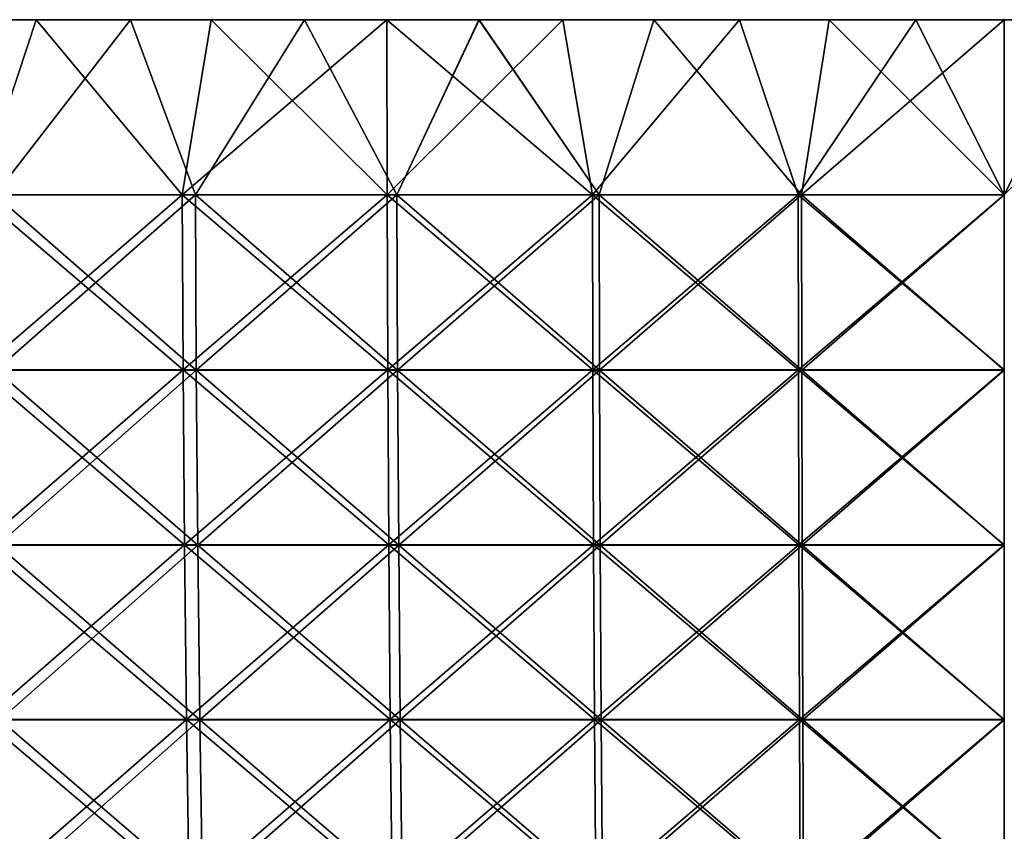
# Model space of a CAD drawing. Header units: millimetres. Extents: x -125 to 125, y -45 to 4025.
# Tile 473 of 656: x -18 to 0, y 4010 to 4025. Entities that reach past the tile are written whole.
import ezdxf

# ---------------------------------------------------------------- set-up
doc = ezdxf.new("R2010")
doc.units = ezdxf.units.MM
doc.header["$LTSCALE"] = 6.999206
for name, color, linetype in [('20', 7, 'CONTINUOUS'), ('21', 7, 'CONTINUOUS'), ('22', 7, 'CONTINUOUS'), ('23', 7, 'CONTINUOUS'), ('24', 7, 'CONTINUOUS')]:
    doc.layers.add(name, color=color, linetype=linetype)

msp = doc.modelspace()

# ---------------------------------------------------------------- linework, layer by layer
at = {"layer": '20', "color": 36, "linetype": 'Continuous', "true_color": 0x833d1e}
for points in [[(-24.589, 4025, -122.558), (-27.815, 4025, -121.866), (-13.074, 4025, -122.303), (-24.589, 4025, -122.558)], [(-13.074, 4025, -122.303), (-27.815, 4025, -121.866), (-16.325, 4025, -121.912), (-13.074, 4025, -122.303)], [(-16.325, 4025, -121.912), (-27.815, 4025, -121.866), (-19.565, 4025, -121.434), (-16.325, 4025, -121.912)], [(-27.815, 4025, 121.866), (-24.589, 4025, 122.558), (-16.325, 4025, 121.912), (-27.815, 4025, 121.866)], [(-19.564, 4025, 121.434), (-27.815, 4025, 121.866), (-16.325, 4025, 121.912), (-19.564, 4025, 121.434)], [(-21.345, 4025, -123.164), (-24.589, 4025, -122.558), (-3.274, 4025, -122.956), (-21.345, 4025, -123.164)], [(-3.274, 4025, -122.956), (-24.589, 4025, -122.558), (-6.546, 4025, -122.826), (-3.274, 4025, -122.956)], [(-6.546, 4025, -122.826), (-24.589, 4025, -122.558), (-9.813, 4025, -122.608), (-6.546, 4025, -122.826)], [(-9.813, 4025, -122.608), (-24.589, 4025, -122.558), (-13.074, 4025, -122.303), (-9.813, 4025, -122.608)], [(-24.589, 4025, 122.558), (-21.345, 4025, 123.164), (-9.814, 4025, 122.608), (-24.589, 4025, 122.558)], [(-16.325, 4025, 121.912), (-24.589, 4025, 122.558), (-13.074, 4025, 122.303), (-16.325, 4025, 121.912)], [(-13.074, 4025, 122.303), (-24.589, 4025, 122.558), (-9.814, 4025, 122.608), (-13.074, 4025, 122.303)], [(-18.086, 4025, -123.685), (-21.345, 4025, -123.164), (18.086, 4025, -123.685), (-18.086, 4025, -123.685)], [(18.086, 4025, -123.685), (-21.345, 4025, -123.164), (21.345, 4025, -123.164), (18.086, 4025, -123.685)], [(21.345, 4025, -123.164), (-21.345, 4025, -123.164), (0, 4025, -123), (21.345, 4025, -123.164)], [(0, 4025, -123), (-21.345, 4025, -123.164), (-3.274, 4025, -122.956), (0, 4025, -123)], [(-18.086, 4025, 123.685), (21.345, 4025, 123.164), (-21.345, 4025, 123.164), (-18.086, 4025, 123.685)], [(-21.345, 4025, 123.164), (21.345, 4025, 123.164), (0, 4025, 123), (-21.345, 4025, 123.164)], [(-9.814, 4025, 122.608), (-21.345, 4025, 123.164), (-6.546, 4025, 122.826), (-9.814, 4025, 122.608)], [(-6.546, 4025, 122.826), (-21.345, 4025, 123.164), (-3.274, 4025, 122.956), (-6.546, 4025, 122.826)], [(-3.274, 4025, 122.956), (-21.345, 4025, 123.164), (0, 4025, 123), (-3.274, 4025, 122.956)], [(-14.815, 4025, -124.119), (-18.086, 4025, -123.685), (14.815, 4025, -124.119), (-14.815, 4025, -124.119)], [(14.815, 4025, -124.119), (-18.086, 4025, -123.685), (18.086, 4025, -123.685), (14.815, 4025, -124.119)], [(18.086, 4025, 123.685), (21.345, 4025, 123.164), (-18.086, 4025, 123.685), (18.086, 4025, 123.685)], [(-14.815, 4025, 124.119), (18.086, 4025, 123.685), (-18.086, 4025, 123.685), (-14.815, 4025, 124.119)], [(-11.534, 4025, -124.467), (-14.815, 4025, -124.119), (11.534, 4025, -124.467), (-11.534, 4025, -124.467)], [(11.534, 4025, -124.467), (-14.815, 4025, -124.119), (14.815, 4025, -124.119), (11.534, 4025, -124.467)], [(14.815, 4025, 124.119), (18.086, 4025, 123.685), (-14.815, 4025, 124.119), (14.815, 4025, 124.119)], [(-11.534, 4025, 124.467), (14.815, 4025, 124.119), (-14.815, 4025, 124.119), (-11.534, 4025, 124.467)], [(-8.244, 4025, -124.728), (-11.534, 4025, -124.467), (8.244, 4025, -124.728), (-8.244, 4025, -124.728)], [(8.244, 4025, -124.728), (-11.534, 4025, -124.467), (11.534, 4025, -124.467), (8.244, 4025, -124.728)], [(11.534, 4025, 124.467), (14.815, 4025, 124.119), (-11.534, 4025, 124.467), (11.534, 4025, 124.467)], [(-8.244, 4025, 124.728), (11.534, 4025, 124.467), (-11.534, 4025, 124.467), (-8.244, 4025, 124.728)], [(-4.949, 4025, -124.902), (-8.244, 4025, -124.728), (4.949, 4025, -124.902), (-4.949, 4025, -124.902)], [(4.949, 4025, -124.902), (-8.244, 4025, -124.728), (8.244, 4025, -124.728), (4.949, 4025, -124.902)], [(8.244, 4025, 124.728), (11.534, 4025, 124.467), (-8.244, 4025, 124.728), (8.244, 4025, 124.728)], [(-4.949, 4025, 124.902), (8.244, 4025, 124.728), (-8.244, 4025, 124.728), (-4.949, 4025, 124.902)], [(-1.65, 4025, -124.989), (-4.949, 4025, -124.902), (1.65, 4025, -124.989), (-1.65, 4025, -124.989)], [(1.65, 4025, -124.989), (-4.949, 4025, -124.902), (4.949, 4025, -124.902), (1.65, 4025, -124.989)], [(4.949, 4025, 124.902), (8.244, 4025, 124.728), (-4.949, 4025, 124.902), (4.949, 4025, 124.902)], [(-1.65, 4025, 124.989), (4.949, 4025, 124.902), (-4.949, 4025, 124.902), (-1.65, 4025, 124.989)], [(1.65, 4025, 124.989), (4.949, 4025, 124.902), (-1.65, 4025, 124.989), (1.65, 4025, 124.989)], [(0, 4025, 123), (21.345, 4025, 123.164), (3.274, 4025, 122.956), (0, 4025, 123)]]:
    msp.add_3dface(points, dxfattribs=at)
at = {"layer": '21', "color": 36, "linetype": 'Continuous', "true_color": 0x833d1e}
for points in [[(-18.086, 4025, 123.685), (-21.345, 4025, 123.164), (-19.167, 4021.727, 123.478), (-18.086, 4025, 123.685)], [(-18.086, 4025, 123.685), (-19.167, 4021.727, 123.478), (-15.356, 4021.727, 124.01), (-18.086, 4025, 123.685)], [(-14.815, 4025, 124.119), (-18.086, 4025, 123.685), (-15.356, 4021.727, 124.01), (-14.815, 4025, 124.119)], [(-14.815, 4025, 124.119), (-15.356, 4021.727, 124.01), (-11.53, 4021.727, 124.424), (-14.815, 4025, 124.119)], [(-11.534, 4025, 124.467), (-14.815, 4025, 124.119), (-11.53, 4021.727, 124.424), (-11.534, 4025, 124.467)], [(-8.244, 4025, 124.728), (-11.534, 4025, 124.467), (-7.692, 4021.727, 124.72), (-8.244, 4025, 124.728)], [(-11.534, 4025, 124.467), (-11.53, 4021.727, 124.424), (-7.692, 4021.727, 124.72), (-11.534, 4025, 124.467)], [(-4.949, 4025, 124.902), (-8.244, 4025, 124.728), (-7.692, 4021.727, 124.72), (-4.949, 4025, 124.902)], [(-4.949, 4025, 124.902), (-7.692, 4021.727, 124.72), (-3.848, 4021.727, 124.898), (-4.949, 4025, 124.902)], [(-1.65, 4025, 124.989), (-4.949, 4025, 124.902), (-3.848, 4021.727, 124.898), (-1.65, 4025, 124.989)], [(-1.65, 4025, 124.989), (-3.848, 4021.727, 124.898), (0, 4021.727, 124.957), (-1.65, 4025, 124.989)], [(1.65, 4025, 124.989), (-1.65, 4025, 124.989), (0, 4021.727, 124.957), (1.65, 4025, 124.989)], [(-19.148, 4018.453, 123.351), (-15.34, 4018.453, 123.882), (-19.167, 4021.727, 123.478), (-19.148, 4018.453, 123.351)], [(-19.167, 4021.727, 123.478), (-15.34, 4018.453, 123.882), (-15.356, 4021.727, 124.01), (-19.167, 4021.727, 123.478)], [(-15.34, 4018.453, 123.882), (-11.518, 4018.453, 124.296), (-15.356, 4021.727, 124.01), (-15.34, 4018.453, 123.882)], [(-15.356, 4021.727, 124.01), (-11.518, 4018.453, 124.296), (-11.53, 4021.727, 124.424), (-15.356, 4021.727, 124.01)], [(-11.518, 4018.453, 124.296), (-7.685, 4018.453, 124.592), (-11.53, 4021.727, 124.424), (-11.518, 4018.453, 124.296)], [(-11.53, 4021.727, 124.424), (-7.685, 4018.453, 124.592), (-7.692, 4021.727, 124.72), (-11.53, 4021.727, 124.424)], [(-7.685, 4018.453, 124.592), (-3.844, 4018.453, 124.769), (-7.692, 4021.727, 124.72), (-7.685, 4018.453, 124.592)], [(-7.692, 4021.727, 124.72), (-3.844, 4018.453, 124.769), (-3.848, 4021.727, 124.898), (-7.692, 4021.727, 124.72)], [(-3.844, 4018.453, 124.769), (0, 4018.453, 124.828), (-3.848, 4021.727, 124.898), (-3.844, 4018.453, 124.769)], [(-3.848, 4021.727, 124.898), (0, 4018.453, 124.828), (0, 4021.727, 124.957), (-3.848, 4021.727, 124.898)], [(-19.115, 4015.184, 123.139), (-15.314, 4015.184, 123.669), (-19.148, 4018.453, 123.351), (-19.115, 4015.184, 123.139)], [(-19.148, 4018.453, 123.351), (-15.314, 4015.184, 123.669), (-15.34, 4018.453, 123.882), (-19.148, 4018.453, 123.351)], [(-15.314, 4015.184, 123.669), (-11.498, 4015.184, 124.082), (-15.34, 4018.453, 123.882), (-15.314, 4015.184, 123.669)], [(-15.34, 4018.453, 123.882), (-11.498, 4015.184, 124.082), (-11.518, 4018.453, 124.296), (-15.34, 4018.453, 123.882)], [(-11.498, 4015.184, 124.082), (-7.671, 4015.184, 124.378), (-11.518, 4018.453, 124.296), (-11.498, 4015.184, 124.082)], [(-11.518, 4018.453, 124.296), (-7.671, 4015.184, 124.378), (-7.685, 4018.453, 124.592), (-11.518, 4018.453, 124.296)], [(-7.671, 4015.184, 124.378), (-3.837, 4015.184, 124.555), (-7.685, 4018.453, 124.592), (-7.671, 4015.184, 124.378)], [(-7.685, 4018.453, 124.592), (-3.837, 4015.184, 124.555), (-3.844, 4018.453, 124.769), (-7.685, 4018.453, 124.592)], [(-3.837, 4015.184, 124.555), (0, 4015.184, 124.614), (-3.844, 4018.453, 124.769), (-3.837, 4015.184, 124.555)], [(-3.844, 4018.453, 124.769), (0, 4015.184, 124.614), (0, 4018.453, 124.828), (-3.844, 4018.453, 124.769)], [(-19.069, 4011.921, 122.843), (-15.277, 4011.921, 123.372), (-19.115, 4015.184, 123.139), (-19.069, 4011.921, 122.843)], [(-19.115, 4015.184, 123.139), (-15.277, 4011.921, 123.372), (-15.314, 4015.184, 123.669), (-19.115, 4015.184, 123.139)], [(-15.277, 4011.921, 123.372), (-11.47, 4011.921, 123.784), (-15.314, 4015.184, 123.669), (-15.277, 4011.921, 123.372)], [(-15.314, 4015.184, 123.669), (-11.47, 4011.921, 123.784), (-11.498, 4015.184, 124.082), (-15.314, 4015.184, 123.669)], [(-11.47, 4011.921, 123.784), (-7.653, 4011.921, 124.078), (-11.498, 4015.184, 124.082), (-11.47, 4011.921, 123.784)], [(-11.498, 4015.184, 124.082), (-7.653, 4011.921, 124.078), (-7.671, 4015.184, 124.378), (-11.498, 4015.184, 124.082)], [(-7.653, 4011.921, 124.078), (-3.828, 4011.921, 124.255), (-7.671, 4015.184, 124.378), (-7.653, 4011.921, 124.078)], [(-7.671, 4015.184, 124.378), (-3.828, 4011.921, 124.255), (-3.837, 4015.184, 124.555), (-7.671, 4015.184, 124.378)], [(-3.828, 4011.921, 124.255), (0, 4011.921, 124.314), (-3.837, 4015.184, 124.555), (-3.828, 4011.921, 124.255)], [(-3.837, 4015.184, 124.555), (0, 4011.921, 124.314), (0, 4015.184, 124.614), (-3.837, 4015.184, 124.555)], [(-19.01, 4008.668, 122.462), (-15.229, 4008.668, 122.989), (-19.069, 4011.921, 122.843), (-19.01, 4008.668, 122.462)], [(-19.069, 4011.921, 122.843), (-15.229, 4008.668, 122.989), (-15.277, 4011.921, 123.372), (-19.069, 4011.921, 122.843)], [(-15.229, 4008.668, 122.989), (-11.435, 4008.668, 123.4), (-15.277, 4011.921, 123.372), (-15.229, 4008.668, 122.989)], [(-15.277, 4011.921, 123.372), (-11.435, 4008.668, 123.4), (-11.47, 4011.921, 123.784), (-15.277, 4011.921, 123.372)], [(-11.435, 4008.668, 123.4), (-7.629, 4008.668, 123.693), (-11.47, 4011.921, 123.784), (-11.435, 4008.668, 123.4)], [(-11.47, 4011.921, 123.784), (-7.629, 4008.668, 123.693), (-7.653, 4011.921, 124.078), (-11.47, 4011.921, 123.784)], [(-7.629, 4008.668, 123.693), (-3.816, 4008.668, 123.87), (-7.653, 4011.921, 124.078), (-7.629, 4008.668, 123.693)], [(-7.653, 4011.921, 124.078), (-3.816, 4008.668, 123.87), (-3.828, 4011.921, 124.255), (-7.653, 4011.921, 124.078)], [(-3.816, 4008.668, 123.87), (0, 4008.668, 123.928), (-3.828, 4011.921, 124.255), (-3.816, 4008.668, 123.87)], [(-3.828, 4011.921, 124.255), (0, 4008.668, 123.928), (0, 4011.921, 124.314), (-3.828, 4011.921, 124.255)]]:
    msp.add_3dface(points, dxfattribs=at)
at = {"layer": '22', "color": 36, "linetype": 'Continuous', "true_color": 0x833d1e}
for points in [[(-21.345, 4025, -123.164), (-18.086, 4025, -123.685), (-19.167, 4021.727, -123.478), (-21.345, 4025, -123.164)], [(-18.086, 4025, -123.685), (-15.356, 4021.727, -124.01), (-19.167, 4021.727, -123.478), (-18.086, 4025, -123.685)], [(-18.086, 4025, -123.685), (-14.815, 4025, -124.119), (-15.356, 4021.727, -124.01), (-18.086, 4025, -123.685)], [(-14.815, 4025, -124.119), (-11.534, 4025, -124.467), (-15.356, 4021.727, -124.01), (-14.815, 4025, -124.119)], [(-11.534, 4025, -124.467), (-11.53, 4021.727, -124.424), (-15.356, 4021.727, -124.01), (-11.534, 4025, -124.467)], [(-11.534, 4025, -124.467), (-8.244, 4025, -124.728), (-11.53, 4021.727, -124.424), (-11.534, 4025, -124.467)], [(-8.244, 4025, -124.728), (-7.692, 4021.727, -124.72), (-11.53, 4021.727, -124.424), (-8.244, 4025, -124.728)], [(-8.244, 4025, -124.728), (-4.949, 4025, -124.902), (-7.692, 4021.727, -124.72), (-8.244, 4025, -124.728)], [(-4.949, 4025, -124.902), (-3.848, 4021.727, -124.898), (-7.692, 4021.727, -124.72), (-4.949, 4025, -124.902)], [(-4.949, 4025, -124.902), (-1.65, 4025, -124.989), (-3.848, 4021.727, -124.898), (-4.949, 4025, -124.902)], [(-1.65, 4025, -124.989), (0, 4021.727, -124.957), (-3.848, 4021.727, -124.898), (-1.65, 4025, -124.989)], [(-1.65, 4025, -124.989), (1.65, 4025, -124.989), (0, 4021.727, -124.957), (-1.65, 4025, -124.989)], [(-15.356, 4021.727, -124.01), (-19.148, 4018.453, -123.351), (-19.167, 4021.727, -123.478), (-15.356, 4021.727, -124.01)], [(-15.34, 4018.453, -123.882), (-19.148, 4018.453, -123.351), (-15.356, 4021.727, -124.01), (-15.34, 4018.453, -123.882)], [(-11.53, 4021.727, -124.424), (-15.34, 4018.453, -123.882), (-15.356, 4021.727, -124.01), (-11.53, 4021.727, -124.424)], [(-11.518, 4018.453, -124.296), (-15.34, 4018.453, -123.882), (-11.53, 4021.727, -124.424), (-11.518, 4018.453, -124.296)], [(-7.692, 4021.727, -124.72), (-11.518, 4018.453, -124.296), (-11.53, 4021.727, -124.424), (-7.692, 4021.727, -124.72)], [(-7.685, 4018.453, -124.592), (-11.518, 4018.453, -124.296), (-7.692, 4021.727, -124.72), (-7.685, 4018.453, -124.592)], [(-3.848, 4021.727, -124.898), (-7.685, 4018.453, -124.592), (-7.692, 4021.727, -124.72), (-3.848, 4021.727, -124.898)], [(-3.844, 4018.453, -124.769), (-7.685, 4018.453, -124.592), (-3.848, 4021.727, -124.898), (-3.844, 4018.453, -124.769)], [(0, 4021.727, -124.957), (-3.844, 4018.453, -124.769), (-3.848, 4021.727, -124.898), (0, 4021.727, -124.957)], [(0, 4018.453, -124.828), (-3.844, 4018.453, -124.769), (0, 4021.727, -124.957), (0, 4018.453, -124.828)], [(-15.34, 4018.453, -123.882), (-19.115, 4015.184, -123.139), (-19.148, 4018.453, -123.351), (-15.34, 4018.453, -123.882)], [(-15.314, 4015.184, -123.669), (-19.115, 4015.184, -123.139), (-15.34, 4018.453, -123.882), (-15.314, 4015.184, -123.669)], [(-11.518, 4018.453, -124.296), (-15.314, 4015.184, -123.669), (-15.34, 4018.453, -123.882), (-11.518, 4018.453, -124.296)], [(-11.498, 4015.184, -124.082), (-15.314, 4015.184, -123.669), (-11.518, 4018.453, -124.296), (-11.498, 4015.184, -124.082)], [(-7.685, 4018.453, -124.592), (-11.498, 4015.184, -124.082), (-11.518, 4018.453, -124.296), (-7.685, 4018.453, -124.592)], [(-7.671, 4015.184, -124.378), (-11.498, 4015.184, -124.082), (-7.685, 4018.453, -124.592), (-7.671, 4015.184, -124.378)], [(-3.844, 4018.453, -124.769), (-7.671, 4015.184, -124.378), (-7.685, 4018.453, -124.592), (-3.844, 4018.453, -124.769)], [(-3.837, 4015.184, -124.555), (-7.671, 4015.184, -124.378), (-3.844, 4018.453, -124.769), (-3.837, 4015.184, -124.555)], [(0, 4018.453, -124.828), (-3.837, 4015.184, -124.555), (-3.844, 4018.453, -124.769), (0, 4018.453, -124.828)], [(0, 4015.184, -124.614), (-3.837, 4015.184, -124.555), (0, 4018.453, -124.828), (0, 4015.184, -124.614)], [(-15.314, 4015.184, -123.669), (-19.069, 4011.921, -122.843), (-19.115, 4015.184, -123.139), (-15.314, 4015.184, -123.669)], [(-15.277, 4011.921, -123.372), (-19.069, 4011.921, -122.843), (-15.314, 4015.184, -123.669), (-15.277, 4011.921, -123.372)], [(-11.498, 4015.184, -124.082), (-15.277, 4011.921, -123.372), (-15.314, 4015.184, -123.669), (-11.498, 4015.184, -124.082)], [(-11.47, 4011.921, -123.784), (-15.277, 4011.921, -123.372), (-11.498, 4015.184, -124.082), (-11.47, 4011.921, -123.784)], [(-7.671, 4015.184, -124.378), (-11.47, 4011.921, -123.784), (-11.498, 4015.184, -124.082), (-7.671, 4015.184, -124.378)], [(-7.653, 4011.921, -124.078), (-11.47, 4011.921, -123.784), (-7.671, 4015.184, -124.378), (-7.653, 4011.921, -124.078)], [(-3.837, 4015.184, -124.555), (-7.653, 4011.921, -124.078), (-7.671, 4015.184, -124.378), (-3.837, 4015.184, -124.555)], [(-3.828, 4011.921, -124.255), (-7.653, 4011.921, -124.078), (-3.837, 4015.184, -124.555), (-3.828, 4011.921, -124.255)], [(0, 4015.184, -124.614), (-3.828, 4011.921, -124.255), (-3.837, 4015.184, -124.555), (0, 4015.184, -124.614)], [(0, 4011.921, -124.314), (-3.828, 4011.921, -124.255), (0, 4015.184, -124.614), (0, 4011.921, -124.314)], [(-15.277, 4011.921, -123.372), (-19.01, 4008.668, -122.462), (-19.069, 4011.921, -122.843), (-15.277, 4011.921, -123.372)], [(-15.229, 4008.668, -122.989), (-19.01, 4008.668, -122.462), (-15.277, 4011.921, -123.372), (-15.229, 4008.668, -122.989)], [(-11.47, 4011.921, -123.784), (-15.229, 4008.668, -122.989), (-15.277, 4011.921, -123.372), (-11.47, 4011.921, -123.784)], [(-11.435, 4008.668, -123.4), (-15.229, 4008.668, -122.989), (-11.47, 4011.921, -123.784), (-11.435, 4008.668, -123.4)], [(-7.653, 4011.921, -124.078), (-11.435, 4008.668, -123.4), (-11.47, 4011.921, -123.784), (-7.653, 4011.921, -124.078)], [(-7.629, 4008.668, -123.693), (-11.435, 4008.668, -123.4), (-7.653, 4011.921, -124.078), (-7.629, 4008.668, -123.693)], [(-3.828, 4011.921, -124.255), (-7.629, 4008.668, -123.693), (-7.653, 4011.921, -124.078), (-3.828, 4011.921, -124.255)], [(-3.816, 4008.668, -123.87), (-7.629, 4008.668, -123.693), (-3.828, 4011.921, -124.255), (-3.816, 4008.668, -123.87)], [(0, 4011.921, -124.314), (-3.816, 4008.668, -123.87), (-3.828, 4011.921, -124.255), (0, 4011.921, -124.314)], [(0, 4008.668, -123.928), (-3.816, 4008.668, -123.87), (0, 4011.921, -124.314), (0, 4008.668, -123.928)]]:
    msp.add_3dface(points, dxfattribs=at)
at = {"layer": '23', "color": 36, "linetype": 'Continuous', "true_color": 0x833d1e}
for points in [[(-16.325, 4025, -121.912), (-19.565, 4025, -121.434), (-18.86, 4021.725, -121.501), (-16.325, 4025, -121.912)], [(-16.325, 4025, -121.912), (-18.86, 4021.725, -121.501), (-15.11, 4021.725, -122.024), (-16.325, 4025, -121.912)], [(-13.074, 4025, -122.303), (-16.325, 4025, -121.912), (-15.11, 4021.725, -122.024), (-13.074, 4025, -122.303)], [(-13.074, 4025, -122.303), (-15.11, 4021.725, -122.024), (-11.345, 4021.725, -122.432), (-13.074, 4025, -122.303)], [(-9.813, 4025, -122.608), (-13.074, 4025, -122.303), (-11.345, 4021.725, -122.432), (-9.813, 4025, -122.608)], [(-9.813, 4025, -122.608), (-11.345, 4021.725, -122.432), (-7.569, 4021.725, -122.723), (-9.813, 4025, -122.608)], [(-6.546, 4025, -122.826), (-9.813, 4025, -122.608), (-7.569, 4021.725, -122.723), (-6.546, 4025, -122.826)], [(-6.546, 4025, -122.826), (-7.569, 4021.725, -122.723), (-3.786, 4021.725, -122.898), (-6.546, 4025, -122.826)], [(-3.274, 4025, -122.956), (-6.546, 4025, -122.826), (-3.786, 4021.725, -122.898), (-3.274, 4025, -122.956)], [(-3.274, 4025, -122.956), (-3.786, 4021.725, -122.898), (0, 4021.725, -122.956), (-3.274, 4025, -122.956)], [(0, 4025, -123), (-3.274, 4025, -122.956), (0, 4021.725, -122.956), (0, 4025, -123)], [(-18.84, 4018.449, -121.372), (-15.094, 4018.449, -121.894), (-18.86, 4021.725, -121.501), (-18.84, 4018.449, -121.372)], [(-18.86, 4021.725, -121.501), (-15.094, 4018.449, -121.894), (-15.11, 4021.725, -122.024), (-18.86, 4021.725, -121.501)], [(-15.094, 4018.449, -121.894), (-11.333, 4018.449, -122.301), (-15.11, 4021.725, -122.024), (-15.094, 4018.449, -121.894)], [(-15.11, 4021.725, -122.024), (-11.333, 4018.449, -122.301), (-11.345, 4021.725, -122.432), (-15.11, 4021.725, -122.024)], [(-11.333, 4018.449, -122.301), (-7.561, 4018.449, -122.592), (-11.345, 4021.725, -122.432), (-11.333, 4018.449, -122.301)], [(-11.345, 4021.725, -122.432), (-7.561, 4018.449, -122.592), (-7.569, 4021.725, -122.723), (-11.345, 4021.725, -122.432)], [(-7.561, 4018.449, -122.592), (-3.782, 4018.449, -122.767), (-7.569, 4021.725, -122.723), (-7.561, 4018.449, -122.592)], [(-7.569, 4021.725, -122.723), (-3.782, 4018.449, -122.767), (-3.786, 4021.725, -122.898), (-7.569, 4021.725, -122.723)], [(-3.782, 4018.449, -122.767), (0, 4018.449, -122.825), (-3.786, 4021.725, -122.898), (-3.782, 4018.449, -122.767)], [(-3.786, 4021.725, -122.898), (0, 4018.449, -122.825), (0, 4021.725, -122.956), (-3.786, 4021.725, -122.898)], [(-18.807, 4015.177, -121.156), (-15.067, 4015.177, -121.678), (-18.84, 4018.449, -121.372), (-18.807, 4015.177, -121.156)], [(-18.84, 4018.449, -121.372), (-15.067, 4015.177, -121.678), (-15.094, 4018.449, -121.894), (-18.84, 4018.449, -121.372)], [(-15.067, 4015.177, -121.678), (-11.313, 4015.177, -122.084), (-15.094, 4018.449, -121.894), (-15.067, 4015.177, -121.678)], [(-15.094, 4018.449, -121.894), (-11.313, 4015.177, -122.084), (-11.333, 4018.449, -122.301), (-15.094, 4018.449, -121.894)], [(-11.313, 4015.177, -122.084), (-7.548, 4015.177, -122.375), (-11.333, 4018.449, -122.301), (-11.313, 4015.177, -122.084)], [(-11.333, 4018.449, -122.301), (-7.548, 4015.177, -122.375), (-7.561, 4018.449, -122.592), (-11.333, 4018.449, -122.301)], [(-7.548, 4015.177, -122.375), (-3.776, 4015.177, -122.549), (-7.561, 4018.449, -122.592), (-7.548, 4015.177, -122.375)], [(-7.561, 4018.449, -122.592), (-3.776, 4015.177, -122.549), (-3.782, 4018.449, -122.767), (-7.561, 4018.449, -122.592)], [(-3.776, 4015.177, -122.549), (0, 4015.177, -122.607), (-3.782, 4018.449, -122.767), (-3.776, 4015.177, -122.549)], [(-3.782, 4018.449, -122.767), (0, 4015.177, -122.607), (0, 4018.449, -122.825), (-3.782, 4018.449, -122.767)], [(-18.76, 4011.913, -120.854), (-15.029, 4011.913, -121.375), (-18.807, 4015.177, -121.156), (-18.76, 4011.913, -120.854)], [(-18.807, 4015.177, -121.156), (-15.029, 4011.913, -121.375), (-15.067, 4015.177, -121.678), (-18.807, 4015.177, -121.156)], [(-15.029, 4011.913, -121.375), (-11.285, 4011.913, -121.78), (-15.067, 4015.177, -121.678), (-15.029, 4011.913, -121.375)], [(-15.067, 4015.177, -121.678), (-11.285, 4011.913, -121.78), (-11.313, 4015.177, -122.084), (-15.067, 4015.177, -121.678)], [(-11.285, 4011.913, -121.78), (-7.529, 4011.913, -122.07), (-11.313, 4015.177, -122.084), (-11.285, 4011.913, -121.78)], [(-11.313, 4015.177, -122.084), (-7.529, 4011.913, -122.07), (-7.548, 4015.177, -122.375), (-11.313, 4015.177, -122.084)], [(-7.529, 4011.913, -122.07), (-3.766, 4011.913, -122.244), (-7.548, 4015.177, -122.375), (-7.529, 4011.913, -122.07)], [(-7.548, 4015.177, -122.375), (-3.766, 4011.913, -122.244), (-3.776, 4015.177, -122.549), (-7.548, 4015.177, -122.375)], [(-3.766, 4011.913, -122.244), (0, 4011.913, -122.302), (-3.776, 4015.177, -122.549), (-3.766, 4011.913, -122.244)], [(-3.776, 4015.177, -122.549), (0, 4011.913, -122.302), (0, 4015.177, -122.607), (-3.776, 4015.177, -122.549)], [(-18.7, 4008.658, -120.467), (-14.981, 4008.658, -120.986), (-18.76, 4011.913, -120.854), (-18.7, 4008.658, -120.467)], [(-18.76, 4011.913, -120.854), (-14.981, 4008.658, -120.986), (-15.029, 4011.913, -121.375), (-18.76, 4011.913, -120.854)], [(-14.981, 4008.658, -120.986), (-11.248, 4008.658, -121.389), (-15.029, 4011.913, -121.375), (-14.981, 4008.658, -120.986)], [(-15.029, 4011.913, -121.375), (-11.248, 4008.658, -121.389), (-11.285, 4011.913, -121.78), (-15.029, 4011.913, -121.375)], [(-11.248, 4008.658, -121.389), (-7.505, 4008.658, -121.678), (-11.285, 4011.913, -121.78), (-11.248, 4008.658, -121.389)], [(-11.285, 4011.913, -121.78), (-7.505, 4008.658, -121.678), (-7.529, 4011.913, -122.07), (-11.285, 4011.913, -121.78)], [(-7.505, 4008.658, -121.678), (-3.754, 4008.658, -121.852), (-7.529, 4011.913, -122.07), (-7.505, 4008.658, -121.678)], [(-7.529, 4011.913, -122.07), (-3.754, 4008.658, -121.852), (-3.766, 4011.913, -122.244), (-7.529, 4011.913, -122.07)], [(-3.754, 4008.658, -121.852), (0, 4008.658, -121.91), (-3.766, 4011.913, -122.244), (-3.754, 4008.658, -121.852)], [(-3.766, 4011.913, -122.244), (0, 4008.658, -121.91), (0, 4011.913, -122.302), (-3.766, 4011.913, -122.244)]]:
    msp.add_3dface(points, dxfattribs=at)
at = {"layer": '24', "color": 36, "linetype": 'Continuous', "true_color": 0x833d1e}
for points in [[(-19.564, 4025, 121.434), (-16.325, 4025, 121.912), (-18.86, 4021.725, 121.501), (-19.564, 4025, 121.434)], [(-16.325, 4025, 121.912), (-15.11, 4021.725, 122.024), (-18.86, 4021.725, 121.501), (-16.325, 4025, 121.912)], [(-16.325, 4025, 121.912), (-13.074, 4025, 122.303), (-15.11, 4021.725, 122.024), (-16.325, 4025, 121.912)], [(-13.074, 4025, 122.303), (-11.345, 4021.725, 122.432), (-15.11, 4021.725, 122.024), (-13.074, 4025, 122.303)], [(-13.074, 4025, 122.303), (-9.814, 4025, 122.608), (-11.345, 4021.725, 122.432), (-13.074, 4025, 122.303)], [(-9.814, 4025, 122.608), (-7.569, 4021.725, 122.723), (-11.345, 4021.725, 122.432), (-9.814, 4025, 122.608)], [(-9.814, 4025, 122.608), (-6.546, 4025, 122.826), (-7.569, 4021.725, 122.723), (-9.814, 4025, 122.608)], [(-6.546, 4025, 122.826), (-3.786, 4021.725, 122.898), (-7.569, 4021.725, 122.723), (-6.546, 4025, 122.826)], [(-6.546, 4025, 122.826), (-3.274, 4025, 122.956), (-3.786, 4021.725, 122.898), (-6.546, 4025, 122.826)], [(-3.274, 4025, 122.956), (0, 4025, 123), (-3.786, 4021.725, 122.898), (-3.274, 4025, 122.956)], [(0, 4025, 123), (0, 4021.725, 122.956), (-3.786, 4021.725, 122.898), (0, 4025, 123)], [(0, 4025, 123), (3.274, 4025, 122.956), (0, 4021.725, 122.956), (0, 4025, 123)], [(-15.11, 4021.725, 122.024), (-18.84, 4018.449, 121.372), (-18.86, 4021.725, 121.501), (-15.11, 4021.725, 122.024)], [(-15.094, 4018.449, 121.894), (-18.84, 4018.449, 121.372), (-15.11, 4021.725, 122.024), (-15.094, 4018.449, 121.894)], [(-11.345, 4021.725, 122.432), (-15.094, 4018.449, 121.894), (-15.11, 4021.725, 122.024), (-11.345, 4021.725, 122.432)], [(-11.333, 4018.449, 122.301), (-15.094, 4018.449, 121.894), (-11.345, 4021.725, 122.432), (-11.333, 4018.449, 122.301)], [(-7.569, 4021.725, 122.723), (-11.333, 4018.449, 122.301), (-11.345, 4021.725, 122.432), (-7.569, 4021.725, 122.723)], [(-7.561, 4018.449, 122.592), (-11.333, 4018.449, 122.301), (-7.569, 4021.725, 122.723), (-7.561, 4018.449, 122.592)], [(-3.786, 4021.725, 122.898), (-7.561, 4018.449, 122.592), (-7.569, 4021.725, 122.723), (-3.786, 4021.725, 122.898)], [(-3.782, 4018.449, 122.767), (-7.561, 4018.449, 122.592), (-3.786, 4021.725, 122.898), (-3.782, 4018.449, 122.767)], [(0, 4021.725, 122.956), (-3.782, 4018.449, 122.767), (-3.786, 4021.725, 122.898), (0, 4021.725, 122.956)], [(0, 4018.449, 122.825), (-3.782, 4018.449, 122.767), (0, 4021.725, 122.956), (0, 4018.449, 122.825)], [(-15.094, 4018.449, 121.894), (-18.807, 4015.177, 121.156), (-18.84, 4018.449, 121.372), (-15.094, 4018.449, 121.894)], [(-15.067, 4015.177, 121.678), (-18.807, 4015.177, 121.156), (-15.094, 4018.449, 121.894), (-15.067, 4015.177, 121.678)], [(-11.333, 4018.449, 122.301), (-15.067, 4015.177, 121.678), (-15.094, 4018.449, 121.894), (-11.333, 4018.449, 122.301)], [(-11.313, 4015.177, 122.084), (-15.067, 4015.177, 121.678), (-11.333, 4018.449, 122.301), (-11.313, 4015.177, 122.084)], [(-7.561, 4018.449, 122.592), (-11.313, 4015.177, 122.084), (-11.333, 4018.449, 122.301), (-7.561, 4018.449, 122.592)], [(-7.548, 4015.177, 122.375), (-11.313, 4015.177, 122.084), (-7.561, 4018.449, 122.592), (-7.548, 4015.177, 122.375)], [(-3.782, 4018.449, 122.767), (-7.548, 4015.177, 122.375), (-7.561, 4018.449, 122.592), (-3.782, 4018.449, 122.767)], [(-3.776, 4015.177, 122.549), (-7.548, 4015.177, 122.375), (-3.782, 4018.449, 122.767), (-3.776, 4015.177, 122.549)], [(0, 4018.449, 122.825), (-3.776, 4015.177, 122.549), (-3.782, 4018.449, 122.767), (0, 4018.449, 122.825)], [(0, 4015.177, 122.607), (-3.776, 4015.177, 122.549), (0, 4018.449, 122.825), (0, 4015.177, 122.607)], [(-15.067, 4015.177, 121.678), (-18.76, 4011.913, 120.854), (-18.807, 4015.177, 121.156), (-15.067, 4015.177, 121.678)], [(-15.029, 4011.913, 121.375), (-18.76, 4011.913, 120.854), (-15.067, 4015.177, 121.678), (-15.029, 4011.913, 121.375)], [(-11.313, 4015.177, 122.084), (-15.029, 4011.913, 121.375), (-15.067, 4015.177, 121.678), (-11.313, 4015.177, 122.084)], [(-11.285, 4011.913, 121.78), (-15.029, 4011.913, 121.375), (-11.313, 4015.177, 122.084), (-11.285, 4011.913, 121.78)], [(-7.548, 4015.177, 122.375), (-11.285, 4011.913, 121.78), (-11.313, 4015.177, 122.084), (-7.548, 4015.177, 122.375)], [(-7.529, 4011.913, 122.07), (-11.285, 4011.913, 121.78), (-7.548, 4015.177, 122.375), (-7.529, 4011.913, 122.07)], [(-3.776, 4015.177, 122.549), (-7.529, 4011.913, 122.07), (-7.548, 4015.177, 122.375), (-3.776, 4015.177, 122.549)], [(-3.766, 4011.913, 122.244), (-7.529, 4011.913, 122.07), (-3.776, 4015.177, 122.549), (-3.766, 4011.913, 122.244)], [(0, 4015.177, 122.607), (-3.766, 4011.913, 122.244), (-3.776, 4015.177, 122.549), (0, 4015.177, 122.607)], [(0, 4011.913, 122.302), (-3.766, 4011.913, 122.244), (0, 4015.177, 122.607), (0, 4011.913, 122.302)], [(-15.029, 4011.913, 121.375), (-18.7, 4008.658, 120.467), (-18.76, 4011.913, 120.854), (-15.029, 4011.913, 121.375)], [(-14.981, 4008.658, 120.986), (-18.7, 4008.658, 120.467), (-15.029, 4011.913, 121.375), (-14.981, 4008.658, 120.986)], [(-11.285, 4011.913, 121.78), (-14.981, 4008.658, 120.986), (-15.029, 4011.913, 121.375), (-11.285, 4011.913, 121.78)], [(-11.248, 4008.658, 121.389), (-14.981, 4008.658, 120.986), (-11.285, 4011.913, 121.78), (-11.248, 4008.658, 121.389)], [(-7.529, 4011.913, 122.07), (-11.248, 4008.658, 121.389), (-11.285, 4011.913, 121.78), (-7.529, 4011.913, 122.07)], [(-7.505, 4008.658, 121.678), (-11.248, 4008.658, 121.389), (-7.529, 4011.913, 122.07), (-7.505, 4008.658, 121.678)], [(-3.766, 4011.913, 122.244), (-7.505, 4008.658, 121.678), (-7.529, 4011.913, 122.07), (-3.766, 4011.913, 122.244)], [(-3.754, 4008.658, 121.852), (-7.505, 4008.658, 121.678), (-3.766, 4011.913, 122.244), (-3.754, 4008.658, 121.852)], [(0, 4011.913, 122.302), (-3.754, 4008.658, 121.852), (-3.766, 4011.913, 122.244), (0, 4011.913, 122.302)], [(0, 4008.658, 121.91), (-3.754, 4008.658, 121.852), (0, 4011.913, 122.302), (0, 4008.658, 121.91)]]:
    msp.add_3dface(points, dxfattribs=at)

doc.saveas('drawing.dxf')
